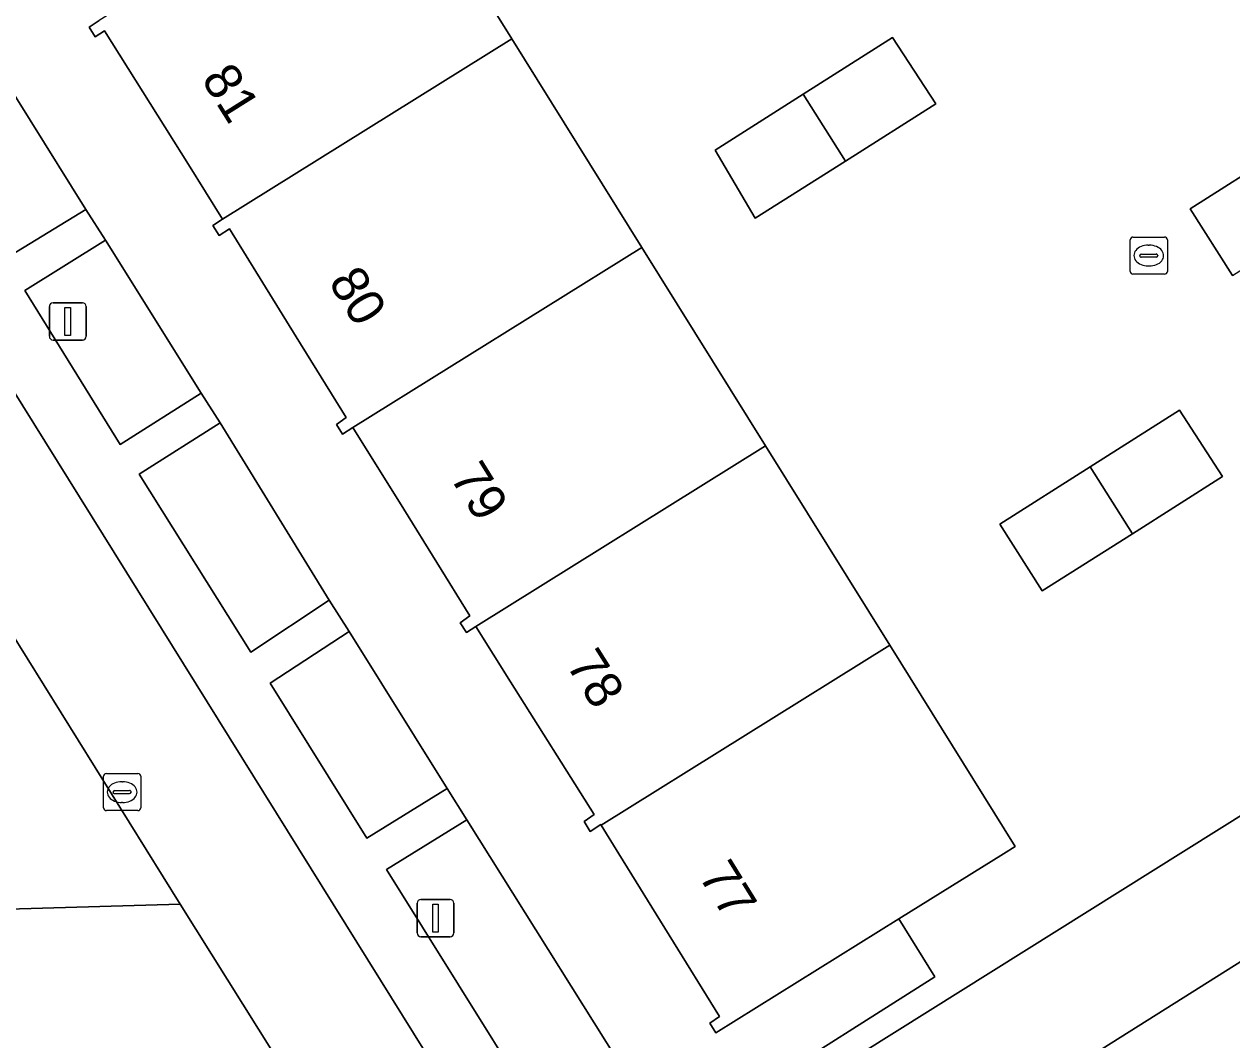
# Model space of a CAD drawing. Extents: x 159279 to 160377, y 384531 to 385888.
# Drawn here: x 159754.62 to 159787.15, y 385456.05 to 385483.41 of the extents above; entities that cross this region are included whole.
import ezdxf

# ---------------------------------------------------------------- set-up
doc = ezdxf.new("R2010")
doc.units = 0
for name, color, linetype in [('IMGEO_Erf', 7, 'Continuous'), ('IMGEO_Groenvoorziening', 7, 'Continuous'), ('IMGEO_Kolk', 7, 'Continuous'), ('IMGEO_Lichtmast', 7, 'Continuous'), ('IMGEO_Pand', 7, 'Continuous'), ('IMGEO_Pand_nummerreeks', 7, 'Continuous'), ('IMGEO_Parkeervlak_open', 7, 'Continuous'), ('IMGEO_Rijbaan_lokaal_open', 7, 'Continuous'), ('IMGEO_Voetpad_open', 7, 'Continuous')]:
    doc.layers.add(name, color=color, linetype=linetype)

msp = doc.modelspace()

# ---------------------------------------------------------------- linework, layer by layer
at = {"layer": 'IMGEO_Erf'}
for points in [[(159764.429, 385488.357), (159767.76, 385483.011), (159771.262, 385477.392), (159774.593, 385472.046), (159777.937, 385466.68), (159781.314, 385461.261), (159780.999, 385461.066), (159778.179, 385459.307), (159779.152, 385457.748), (159774.171, 385454.59), (159774.499, 385454.06), (159776.347, 385455.194), (159777.242, 385455.74), (159811.861, 385477.417)], [(159774.171, 385454.59), (159779.152, 385457.748), (159778.179, 385459.307), (159773.255, 385456.237), (159773.088, 385456.505), (159773.35, 385456.684), (159770.642, 385461.059), (159770.162, 385461.835), (159770.154, 385461.848), (159769.867, 385461.667), (159769.707, 385461.931), (159769.973, 385462.117), (159767.725, 385465.69), (159766.786, 385467.181), (159766.534, 385467.019), (159766.364, 385467.283), (159766.627, 385467.473), (159764.844, 385470.343), (159763.478, 385472.541), (159763.2, 385472.364), (159763.032, 385472.627), (159763.296, 385472.814), (159761.949, 385474.987), (159760.149, 385477.891), (159759.871, 385477.713), (159759.703, 385477.982), (159759.967, 385478.155), (159759.045, 385479.626), (159756.789, 385483.226), (159756.536, 385483.064), (159756.373, 385483.32), (159756.642, 385483.504)], [(159753.272, 385483.228), (159756.285, 385478.417), (159756.809, 385477.587), (159759.388, 385473.464), (159759.903, 385472.666), (159762.841, 385467.896), (159763.378, 385467.048), (159766.011, 385462.824), (159766.543, 385461.975), (159771.543, 385454.006)], [(159787.17, 385476.636), (159786.03, 385478.435), (159788.458, 385479.977)]]:
    msp.add_lwpolyline(points, dxfattribs=at)
for points in [[(159776.744, 385479.717), (159774.314, 385478.176), (159773.229, 385480.008), (159775.603, 385481.516), (159778.011, 385483.046), (159779.173, 385481.257)], [(159785.739, 385473.012), (159786.901, 385471.223), (159784.472, 385469.683), (159782.042, 385468.142), (159780.901, 385469.941), (159783.33, 385471.483)]]:
    msp.add_lwpolyline(points, close=True, dxfattribs=at)
at = {"layer": 'IMGEO_Groenvoorziening'}
for points in [[(159753.272, 385483.228), (159751.119, 385481.848), (159754.096, 385477.08), (159756.285, 385478.417)], [(159816.049, 385476.203), (159814.325, 385478.96), (159811.861, 385477.417), (159777.242, 385455.74), (159776.347, 385455.194), (159774.499, 385454.06), (159774.739, 385453.671), (159776.282, 385451.176), (159776.282, 385451.174)], [(159756.809, 385477.587), (159754.644, 385476.229), (159757.208, 385472.084), (159759.388, 385473.464)], [(159817.241, 385474.297), (159816.049, 385476.203), (159776.282, 385451.174), (159777.409, 385449.352), (159779.271, 385450.518), (159780.166, 385451.079)], [(159759.903, 385472.666), (159757.718, 385471.284), (159760.723, 385466.489), (159762.841, 385467.896)], [(159763.378, 385467.048), (159761.249, 385465.656), (159763.852, 385461.486), (159766.011, 385462.824)], [(159766.543, 385461.975), (159764.382, 385460.638), (159770.156, 385451.394), (159773.574, 385453.492), (159772.783, 385454.76), (159771.543, 385454.006)]]:
    msp.add_lwpolyline(points, close=True, dxfattribs=at)
msp.add_lwpolyline([(159751.064, 385448.477), (159756.641, 385448.807), (159756.778, 385446.434), (159758.14, 385446.496), (159758.272, 385443.965), (159759.754, 385443.987), (159759.921, 385440.763), (159755.955, 385440.634), (159758.047, 385437.277), (159758.081, 385437.224), (159768.69, 385443.92), (159768.281, 385444.588), (159762.451, 385444.365), (159762.354, 385446.603), (159761.004, 385446.548), (159760.925, 385449.119), (159759.581, 385449.061), (159759.495, 385451.588), (159758.015, 385451.55), (159757.855, 385454.813), (159761.781, 385454.992), (159758.822, 385459.707), (159752.945, 385459.536)], dxfattribs=at)
at = {"layer": 'IMGEO_Kolk'}
for p, q in [((159784.41, 385476.746), (159784.41, 385477.598)), ((159784.485, 385477.672), (159785.337, 385477.672)), ((159785.411, 385477.598), (159785.411, 385476.746)), ((159784.898, 385477.452), (159784.923, 385477.452)), ((159784.669, 385477.166), (159784.669, 385477.178)), ((159785.107, 385477.129), (159784.709, 385477.129)), ((159784.712, 385477.215), (159785.11, 385477.215)), ((159785.153, 385477.178), (159785.153, 385477.166)), ((159785.337, 385476.672), (159784.485, 385476.672)), ((159784.921, 385476.892), (159784.896, 385476.892)), ((159756.761, 385462.299), (159756.761, 385463.151)), ((159756.836, 385463.225), (159757.688, 385463.225)), ((159757.249, 385463.005), (159757.274, 385463.005)), ((159757.762, 385463.151), (159757.762, 385462.299)), ((159757.02, 385462.719), (159757.02, 385462.731)), ((159757.458, 385462.682), (159757.06, 385462.682)), ((159757.063, 385462.768), (159757.461, 385462.768)), ((159757.504, 385462.731), (159757.504, 385462.719)), ((159757.272, 385462.445), (159757.247, 385462.445)), ((159757.688, 385462.225), (159756.836, 385462.225))]:
    msp.add_line(p, q, dxfattribs=at)
for points in [[(159784.41, 385476.746), (159784.41, 385477.598)], [(159784.485, 385477.672), (159785.337, 385477.672)], [(159785.411, 385477.598), (159785.411, 385476.746)], [(159785.337, 385476.672), (159784.485, 385476.672)], [(159756.761, 385462.299), (159756.761, 385463.151)], [(159756.836, 385463.225), (159757.688, 385463.225)], [(159757.762, 385463.151), (159757.762, 385462.299)], [(159757.688, 385462.225), (159756.836, 385462.225)]]:
    msp.add_lwpolyline(points, dxfattribs=at)
for centre, radius, start, end in [((159784.487, 385477.596), 0.0765, 91.552, 178.448), ((159784.487, 385477.596), 0.0765, 91.552, 178.448), ((159785.335, 385477.596), 0.0765, 1.552, 88.448), ((159785.335, 385477.596), 0.0765, 1.552, 88.448), ((159784.709, 385477.175), 0.0403, 85.8775, 175.7526), ((159784.706, 385477.165), 0.0366, 178.938, 274.7102), ((159785.11, 385477.172), 0.043, 264.8664, 352.4533), ((159785.114, 385477.177), 0.0386, 1.7309, 96.639), ((159784.487, 385476.748), 0.0765, 181.552, 268.448), ((159784.487, 385476.748), 0.0765, 181.552, 268.448), ((159785.335, 385476.748), 0.0765, 271.552, 358.448), ((159785.335, 385476.748), 0.0765, 271.552, 358.448), ((159756.838, 385463.149), 0.0765, 91.552, 178.448), ((159756.838, 385463.149), 0.0765, 91.552, 178.448), ((159757.686, 385463.149), 0.0765, 1.552, 88.448), ((159757.686, 385463.149), 0.0765, 1.552, 88.448), ((159757.06, 385462.728), 0.0403, 85.8775, 175.7526), ((159757.057, 385462.718), 0.0366, 178.938, 274.7102), ((159757.461, 385462.725), 0.043, 264.8664, 352.4533), ((159757.465, 385462.73), 0.0386, 1.7309, 96.639), ((159756.838, 385462.301), 0.0765, 181.552, 268.448), ((159756.838, 385462.301), 0.0765, 181.552, 268.448), ((159757.686, 385462.301), 0.0765, 271.552, 358.448), ((159757.686, 385462.301), 0.0765, 271.552, 358.448)]:
    msp.add_arc(centre, radius, start, end, dxfattribs=at)
for centre, major_axis, ratio, start_param, end_param in [((159784.897, 385477.172), (-0.387, 0.002), 0.722429, 4.712389, 7.853982), ((159784.922, 385477.172), (-0.39, 0.002), 0.717154, 1.570796, 4.712389), ((159757.248, 385462.725), (-0.387, 0.002), 0.722429, 4.712389, 7.853982), ((159757.273, 385462.725), (-0.39, 0.002), 0.717154, 1.570796, 4.712389)]:
    msp.add_ellipse(centre, major_axis=major_axis, ratio=ratio, start_param=start_param, end_param=end_param, dxfattribs=at)
at = {"layer": 'IMGEO_Lichtmast'}
for p, q in [((159755.301, 385474.999), (159755.301, 385475.799)), ((159755.301, 385475.799), (159755.301, 385474.999)), ((159755.401, 385475.899), (159756.191, 385475.899)), ((159756.191, 385475.899), (159755.401, 385475.899)), ((159756.291, 385475.799), (159756.291, 385474.999)), ((159756.291, 385474.999), (159756.291, 385475.799)), ((159756.191, 385474.899), (159755.401, 385474.899)), ((159755.401, 385474.899), (159756.191, 385474.899)), ((159765.206, 385458.93), (159765.206, 385459.73)), ((159765.206, 385459.73), (159765.206, 385458.93)), ((159765.306, 385459.83), (159766.096, 385459.83)), ((159766.096, 385459.83), (159765.306, 385459.83)), ((159766.196, 385459.73), (159766.196, 385458.93)), ((159766.196, 385458.93), (159766.196, 385459.73)), ((159766.096, 385458.83), (159765.306, 385458.83)), ((159765.306, 385458.83), (159766.096, 385458.83))]:
    msp.add_line(p, q, dxfattribs=at)
for points in [[(159755.721, 385475.774), (159755.871, 385475.774), (159755.871, 385475.024), (159755.721, 385475.024), (159755.721, 385475.774)], [(159765.626, 385459.705), (159765.776, 385459.705), (159765.776, 385458.955), (159765.626, 385458.955), (159765.626, 385459.705)]]:
    msp.add_lwpolyline(points, dxfattribs=at)
for centre, start, end in [((159755.401, 385475.799), 90, 180), ((159755.401, 385475.799), 90, 180), ((159756.191, 385475.799), 0, 90), ((159756.191, 385475.799), 360, 90), ((159755.401, 385474.999), 180, 270), ((159755.401, 385474.999), 180, 270), ((159756.191, 385474.999), 270, 0), ((159756.191, 385474.999), 270, 0), ((159765.306, 385459.73), 90, 180), ((159765.306, 385459.73), 90, 180), ((159766.096, 385459.73), 0, 90), ((159766.096, 385459.73), 360, 90), ((159765.306, 385458.93), 180, 270), ((159765.306, 385458.93), 180, 270), ((159766.096, 385458.93), 270, 0), ((159766.096, 385458.93), 270, 0)]:
    msp.add_arc(centre, 0.1, start, end, dxfattribs=at)
at = {"layer": 'IMGEO_Pand'}
for points in [[(159764.429, 385488.357), (159756.642, 385483.504), (159756.373, 385483.32), (159756.536, 385483.064), (159756.789, 385483.226), (159759.045, 385479.626), (159759.967, 385478.155), (159767.76, 385483.011)], [(159767.76, 385483.011), (159759.967, 385478.155), (159759.703, 385477.982), (159759.871, 385477.713), (159760.149, 385477.891), (159761.949, 385474.987), (159763.296, 385472.814), (159763.032, 385472.627), (159763.2, 385472.364), (159763.478, 385472.541), (159771.262, 385477.392)], [(159775.603, 385481.516), (159776.744, 385479.717), (159779.173, 385481.257), (159778.011, 385483.046)], [(159775.603, 385481.516), (159773.229, 385480.008), (159774.314, 385478.176), (159776.744, 385479.717)], [(159788.458, 385479.977), (159786.03, 385478.435), (159787.17, 385476.636), (159789.6, 385478.177)], [(159771.262, 385477.392), (159763.478, 385472.541), (159764.844, 385470.343), (159766.627, 385467.473), (159766.364, 385467.283), (159766.534, 385467.019), (159766.786, 385467.181), (159774.593, 385472.046)], [(159783.33, 385471.483), (159784.472, 385469.683), (159786.901, 385471.223), (159785.739, 385473.012)], [(159774.593, 385472.046), (159766.786, 385467.181), (159767.725, 385465.69), (159769.973, 385462.117), (159769.707, 385461.931), (159769.867, 385461.667), (159770.154, 385461.848), (159770.162, 385461.835), (159777.937, 385466.68)], [(159783.33, 385471.483), (159780.901, 385469.941), (159782.042, 385468.142), (159784.472, 385469.683)], [(159780.999, 385461.066), (159781.314, 385461.261), (159777.937, 385466.68), (159770.162, 385461.835), (159770.642, 385461.059), (159773.35, 385456.684), (159773.088, 385456.505), (159773.255, 385456.237), (159778.179, 385459.307)]]:
    msp.add_lwpolyline(points, close=True, dxfattribs=at)
at = {"layer": 'IMGEO_Parkeervlak_open'}
msp.add_lwpolyline([(159753.782, 385467.807), (159749.851, 385467.647), (159749.972, 385464.359), (159751.428, 385464.407), (159751.521, 385461.86), (159752.868, 385461.921), (159752.945, 385459.536), (159758.822, 385459.707)], close=True, dxfattribs=at)
at = {"layer": 'IMGEO_Rijbaan_lokaal_open'}
for points in [[(159771.645, 385445.743), (159713.93, 385538.401), (159697.346, 385528.047), (159753.856, 385437.44), (159755.137, 385435.385), (159756.104, 385433.874), (159757.348, 385431.808)], [(159744.591, 385482.542), (159746.852, 385478.93), (159751.855, 385470.913), (159753.782, 385467.807), (159758.822, 385459.707), (159761.781, 385454.992), (159768.281, 385444.588), (159768.69, 385443.92), (159769.657, 385442.382), (159772.313, 385438.056)]]:
    msp.add_lwpolyline(points, dxfattribs=at)
at = {"layer": 'IMGEO_Voetpad_open'}
msp.add_lwpolyline([(159713.93, 385538.401), (159771.645, 385445.743), (159773.113, 385446.662), (159771.966, 385448.497), (159770.156, 385451.394), (159764.382, 385460.638), (159766.543, 385461.975), (159766.011, 385462.824), (159763.852, 385461.486), (159761.249, 385465.656), (159763.378, 385467.048), (159762.841, 385467.896), (159760.723, 385466.489), (159757.718, 385471.284), (159759.903, 385472.666), (159759.388, 385473.464), (159757.208, 385472.084), (159754.644, 385476.229), (159756.809, 385477.587), (159756.285, 385478.417), (159754.096, 385477.08)], dxfattribs=at)

# ---------------------------------------------------------------- texts
at = {"layer": 'IMGEO_Pand_nummerreeks'}
for s, rotation, p in [('81', 302.074, (159759.375, 385481.925)), ('80', 301.7932, (159762.799, 385476.463)), ('79', 301.8562, (159766.072, 385471.207)), ('78', 302.1828, (159769.201, 385466.16)), ('77', 301.7531, (159772.769, 385460.472))]:
    msp.add_text(s, height=1, rotation=rotation, dxfattribs=at).set_placement(p)

doc.saveas('drawing.dxf')
